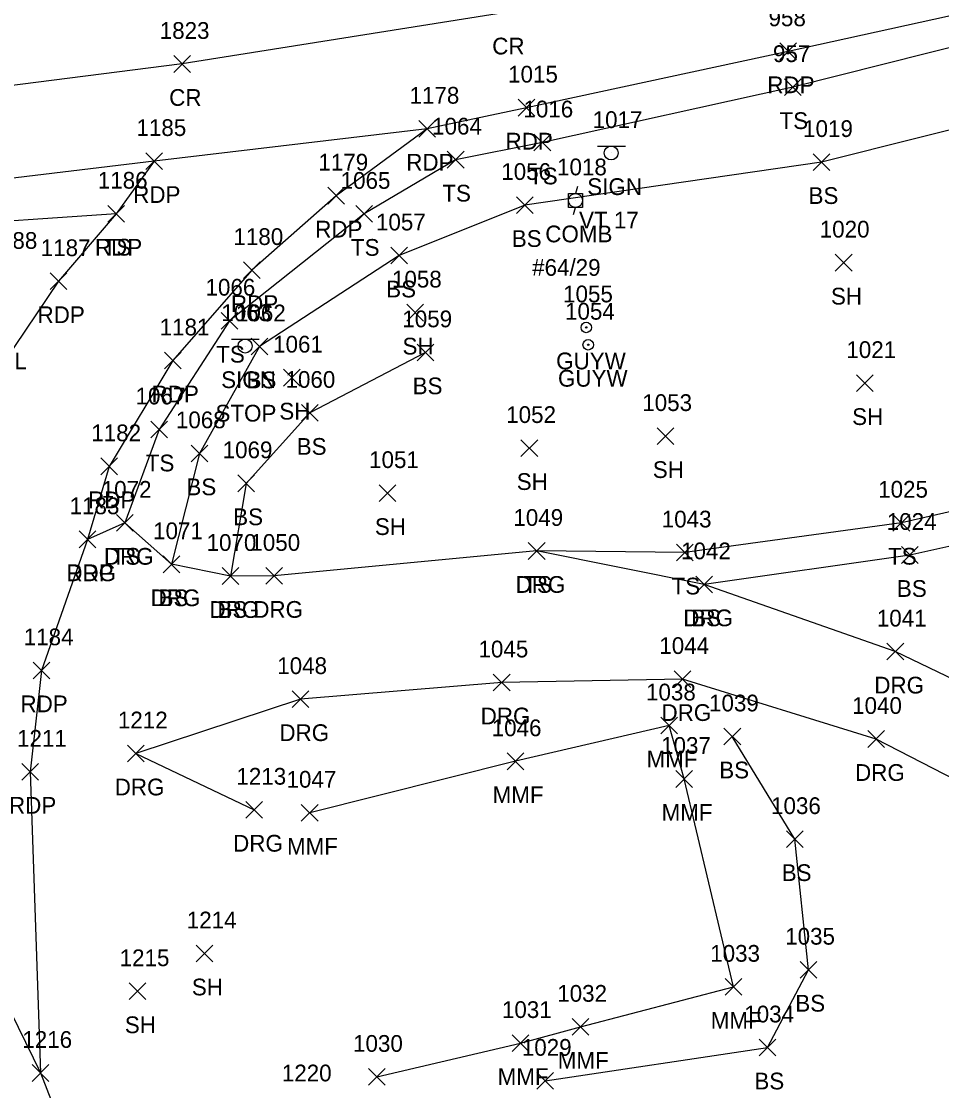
# Model space of a CAD drawing. Extents: x 1443590 to 1445966, y 578314 to 580556.
# Drawn here: x 1445202.2 to 1445312.1, y 578975.6 to 579103.3 of the extents above; entities that cross this region are included whole.
import ezdxf

# ---------------------------------------------------------------- set-up
doc = ezdxf.new("R2010")
doc.units = 0
for name, color, linetype in [('L_A', 7, 'Continuous'), ('L_I', 7, 'Continuous'), ('L_TIC', 7, 'Continuous'), ('LDEFAULT', 7, 'Continuous'), ('LELB', 7, 'Continuous'), ('P_A', 7, 'Continuous'), ('P_I', 7, 'Continuous'), ('P_TIC', 7, 'Continuous'), ('PET', 7, 'Continuous'), ('PRC', 7, 'Continuous'), ('R_A', 7, 'Continuous'), ('R_I', 7, 'Continuous'), ('R_TIC', 7, 'Continuous'), ('RDG', 7, 'Continuous'), ('S_A', 7, 'Continuous'), ('S_C', 7, 'Continuous'), ('S_I', 7, 'Continuous'), ('SSGN', 7, 'Continuous'), ('U_A', 7, 'Continuous'), ('U_C', 7, 'Continuous'), ('U_I', 7, 'Continuous'), ('UP', 7, 'Continuous'), ('UPGW', 7, 'Continuous')]:
    doc.layers.add(name, color=color, linetype=linetype)

msp = doc.modelspace()

# ---------------------------------------------------------------- linework, layer by layer
at = {"layer": 'L_TIC'}
for points in [[(1445293.36, 579094.47), (1445295.36, 579096.47)], [(1445295.36, 579094.47), (1445293.36, 579096.47)], [(1445263.43, 579087.86), (1445265.43, 579089.86)], [(1445265.43, 579087.86), (1445263.43, 579089.86)], [(1445253.07, 579085.81), (1445255.07, 579087.81)], [(1445255.07, 579085.81), (1445253.07, 579087.81)], [(1445296.8, 579085.52), (1445298.8, 579087.52)], [(1445298.8, 579085.52), (1445296.8, 579087.52)], [(1445261.34, 579080.39), (1445263.34, 579082.39)], [(1445263.34, 579080.39), (1445261.34, 579082.39)], [(1445212.49, 579079.35), (1445214.49, 579081.35)], [(1445214.49, 579079.35), (1445212.49, 579081.35)], [(1445242.15, 579079.33), (1445244.15, 579081.33)], [(1445244.15, 579079.33), (1445242.15, 579081.33)], [(1445246.33, 579074.36), (1445248.33, 579076.36)], [(1445248.33, 579074.36), (1445246.33, 579076.36)], [(1445299.44, 579073.51), (1445301.44, 579075.51)], [(1445301.44, 579073.51), (1445299.44, 579075.51)], [(1445248.23, 579067.54), (1445250.23, 579069.54)], [(1445250.23, 579067.54), (1445248.23, 579069.54)], [(1445226.05, 579066.57), (1445228.05, 579068.57)], [(1445228.05, 579066.57), (1445226.05, 579068.57)], [(1445229.64, 579063.5), (1445231.64, 579065.5)], [(1445231.64, 579063.5), (1445229.64, 579065.5)], [(1445249.48, 579062.79), (1445251.48, 579064.79)], [(1445251.48, 579062.79), (1445249.48, 579064.79)], [(1445233.51, 579059.77), (1445235.51, 579061.77)], [(1445235.51, 579059.77), (1445233.51, 579061.77)], [(1445301.97, 579059.12), (1445303.97, 579061.12)], [(1445303.97, 579059.12), (1445301.97, 579061.12)], [(1445235.64, 579055.56), (1445237.64, 579057.56)], [(1445237.64, 579055.56), (1445235.64, 579057.56)], [(1445217.63, 579053.58), (1445219.63, 579055.58)], [(1445219.63, 579053.58), (1445217.63, 579055.58)], [(1445278.14, 579052.79), (1445280.14, 579054.79)], [(1445280.14, 579052.79), (1445278.14, 579054.79)], [(1445222.46, 579050.73), (1445224.46, 579052.73)], [(1445224.46, 579050.73), (1445222.46, 579052.73)], [(1445261.88, 579051.36), (1445263.88, 579053.36)], [(1445263.88, 579051.36), (1445261.88, 579053.36)], [(1445228.05, 579047.15), (1445230.05, 579049.15)], [(1445230.05, 579047.15), (1445228.05, 579049.15)], [(1445244.93, 579045.98), (1445246.93, 579047.98)], [(1445246.93, 579045.98), (1445244.93, 579047.98)], [(1445213.55, 579042.43), (1445215.55, 579044.43)], [(1445215.55, 579042.43), (1445213.55, 579044.43)], [(1445306.33, 579042.44), (1445308.33, 579044.44)], [(1445308.33, 579042.44), (1445306.33, 579044.44)], [(1445262.75, 579039.07), (1445264.75, 579041.07)], [(1445264.75, 579039.07), (1445262.75, 579041.07)], [(1445280.47, 579038.88), (1445282.47, 579040.88)], [(1445282.47, 579038.88), (1445280.47, 579040.88)], [(1445219.13, 579037.48), (1445221.13, 579039.48)], [(1445221.13, 579037.48), (1445219.13, 579039.48)], [(1445307.36, 579038.59), (1445309.36, 579040.59)], [(1445309.36, 579038.59), (1445307.36, 579040.59)], [(1445226.17, 579036.08), (1445228.17, 579038.08)], [(1445228.17, 579036.08), (1445226.17, 579038.08)], [(1445282.78, 579035.08), (1445284.78, 579037.08)], [(1445284.78, 579035.08), (1445282.78, 579037.08)], [(1445278.59, 579018.22), (1445280.59, 579020.22)], [(1445280.59, 579018.22), (1445278.59, 579020.22)], [(1445286.13, 579016.91), (1445288.13, 579018.91)], [(1445288.13, 579016.91), (1445286.13, 579018.91)], [(1445260.21, 579013.95), (1445262.21, 579015.95)], [(1445262.21, 579013.95), (1445260.21, 579015.95)], [(1445280.39, 579011.84), (1445282.39, 579013.84)], [(1445282.39, 579011.84), (1445280.39, 579013.84)], [(1445235.63, 579007.8), (1445237.63, 579009.8)], [(1445237.63, 579007.8), (1445235.63, 579009.8)], [(1445293.59, 579004.65), (1445295.59, 579006.65)], [(1445295.59, 579004.65), (1445293.59, 579006.65)], [(1445223.06, 578990.99), (1445225.06, 578992.99)], [(1445225.06, 578990.99), (1445223.06, 578992.99)], [(1445295.22, 578989.05), (1445297.22, 578991.05)], [(1445297.22, 578989.05), (1445295.22, 578991.05)], [(1445215.05, 578986.48), (1445217.05, 578988.48)], [(1445217.05, 578986.48), (1445215.05, 578988.48)], [(1445286.26, 578987.01), (1445288.26, 578989.01)], [(1445288.26, 578987.01), (1445286.26, 578989.01)], [(1445267.98, 578982.23), (1445269.98, 578984.23)], [(1445269.98, 578982.23), (1445267.98, 578984.23)], [(1445260.81, 578980.29), (1445262.81, 578982.29)], [(1445262.81, 578980.29), (1445260.81, 578982.29)], [(1445290.33, 578979.76), (1445292.33, 578981.76)], [(1445292.33, 578979.76), (1445290.33, 578981.76)], [(1445243.66, 578976.25), (1445245.66, 578978.25)], [(1445245.66, 578976.25), (1445243.66, 578978.25)], [(1445263.76, 578975.78), (1445265.76, 578977.78)], [(1445265.76, 578975.78), (1445263.76, 578977.78)]]:
    msp.add_lwpolyline(points, dxfattribs=at)
at = {"layer": 'LDEFAULT'}
msp.add_lwpolyline([(1445244.66, 578977.25), (1445261.81, 578981.29), (1445268.98, 578983.23), (1445287.26, 578988.01), (1445281.39, 579012.84), (1445279.59, 579019.22), (1445261.21, 579014.95), (1445236.63, 579008.8)], dxfattribs=at)
at = {"layer": 'LELB'}
for points in [[(1445806.08, 579211.12), (1445762.42, 579200.85), (1445721.8, 579192.86), (1445676.81, 579183.17), (1445628.91, 579172.51), (1445588.96, 579161.55), (1445544.94, 579151.67), (1445505.74, 579144.31), (1445461.73, 579132.54), (1445420.98, 579122.48), (1445392.8, 579116.72), (1445384.72, 579116.17), (1445337.84, 579106.44), (1445294.36, 579095.47), (1445264.43, 579088.86), (1445254.07, 579086.81), (1445243.15, 579080.33), (1445227.05, 579067.57), (1445218.63, 579054.58), (1445214.55, 579043.43)], [(1445386.01, 579109.46), (1445381.72, 579106.87), (1445375.8, 579104.18), (1445345.75, 579098.52), (1445297.8, 579086.52), (1445262.34, 579081.39), (1445247.33, 579075.36), (1445230.64, 579064.5), (1445223.46, 579051.73), (1445220.13, 579038.48)], [(1445213.49, 579080.35), (1445191.27, 579078.83), (1445163.76, 579074.45), (1445168.31, 579062.43), (1445179.96, 579040.26)], [(1445250.48, 579063.79), (1445236.64, 579056.56), (1445229.05, 579048.15), (1445227.17, 579037.08)], [(1445323.03, 579047), (1445307.33, 579043.44), (1445281.47, 579039.88), (1445263.75, 579040.07)], [(1445322.68, 579042.77), (1445308.36, 579039.59), (1445283.78, 579036.08)], [(1445264.76, 578976.78), (1445291.33, 578980.76), (1445296.22, 578990.05), (1445294.59, 579005.65), (1445287.13, 579017.91)]]:
    msp.add_lwpolyline(points, dxfattribs=at)
at = {"layer": 'P_TIC'}
for points in [[(1445292.82, 579098.75), (1445294.82, 579100.75)], [(1445294.82, 579098.75), (1445292.82, 579100.75)], [(1445220.4, 579097.24), (1445222.4, 579099.24)], [(1445222.4, 579097.24), (1445220.4, 579099.24)], [(1445261.55, 579092.02), (1445263.55, 579094.02)], [(1445263.55, 579092.02), (1445261.55, 579094.02)], [(1445249.68, 579089.5), (1445251.68, 579091.5)], [(1445251.68, 579089.5), (1445249.68, 579091.5)], [(1445249.68, 579089.5), (1445251.68, 579091.5)], [(1445251.68, 579089.5), (1445249.68, 579091.5)], [(1445217.05, 579085.64), (1445219.05, 579087.64)], [(1445219.05, 579085.64), (1445217.05, 579087.64)], [(1445217.05, 579085.64), (1445219.05, 579087.64)], [(1445219.05, 579085.64), (1445217.05, 579087.64)], [(1445238.8, 579081.51), (1445240.8, 579083.51)], [(1445240.8, 579081.51), (1445238.8, 579083.51)], [(1445212.49, 579079.35), (1445214.49, 579081.35)], [(1445214.49, 579079.35), (1445212.49, 579081.35)], [(1445228.73, 579072.62), (1445230.73, 579074.62)], [(1445230.73, 579072.62), (1445228.73, 579074.62)], [(1445205.62, 579071.29), (1445207.62, 579073.29)], [(1445207.62, 579071.29), (1445205.62, 579073.29)], [(1445219.26, 579061.82), (1445221.26, 579063.82)], [(1445221.26, 579061.82), (1445219.26, 579063.82)], [(1445211.66, 579049.18), (1445213.66, 579051.18)], [(1445213.66, 579049.18), (1445211.66, 579051.18)], [(1445209.07, 579040.46), (1445211.07, 579042.46)], [(1445211.07, 579040.46), (1445209.07, 579042.46)], [(1445203.58, 579024.81), (1445205.58, 579026.81)], [(1445205.58, 579024.81), (1445203.58, 579026.81)], [(1445202.22, 579012.69), (1445204.22, 579014.69)], [(1445204.22, 579012.69), (1445202.22, 579014.69)], [(1445203.47, 578976.72), (1445205.47, 578978.72)], [(1445205.47, 578976.72), (1445203.47, 578978.72)], [(1445203.47, 578976.72), (1445205.47, 578978.72)], [(1445205.47, 578976.72), (1445203.47, 578978.72)]]:
    msp.add_lwpolyline(points, dxfattribs=at)
at = {"layer": 'PET'}
for points in [[(1445505.3, 579147.27), (1445460.87, 579137.08), (1445420.41, 579128.61), (1445387.54, 579120.65), (1445337.52, 579109.35), (1445293.82, 579099.75), (1445262.55, 579093.02), (1445250.68, 579090.5), (1445218.05, 579086.64), (1445190.56, 579083.31), (1445162.7, 579080.88), (1445142.74, 579080.19), (1445099.09, 579079.55)], [(1445250.68, 579090.5), (1445239.8, 579082.51), (1445229.73, 579073.62), (1445220.26, 579062.82), (1445212.66, 579050.18), (1445210.07, 579041.46), (1445204.58, 579025.81), (1445203.22, 579013.69), (1445204.47, 578977.72), (1445211.07, 578960.69)], [(1445218.05, 579086.64), (1445213.49, 579080.35), (1445206.62, 579072.29), (1445190.71, 579048.75), (1445183.65, 579039.82), (1445179.96, 579040.26), (1445174.62, 579042.97)], [(1445162.7, 579080.88), (1445158.25, 579074.91), (1445164.94, 579060.72), (1445174.62, 579042.97), (1445184.66, 579020.19), (1445191.07, 579005.03), (1445204.47, 578977.72)]]:
    msp.add_lwpolyline(points, dxfattribs=at)
at = {"layer": 'PRC'}
msp.add_lwpolyline([(1445503.37, 579157.52), (1445457.64, 579146.91), (1445418.46, 579138.08), (1445385.47, 579130.53), (1445335.24, 579119.44), (1445292.05, 579110.36), (1445260.01, 579104.38), (1445221.4, 579098.24), (1445184.84, 579093.58), (1445154.68, 579091.25), (1445133.82, 579090.86), (1445081.89, 579091.59)], dxfattribs=at)
at = {"layer": 'R_TIC'}
for points in [[(1445213.55, 579042.43), (1445215.55, 579044.43)], [(1445215.55, 579042.43), (1445213.55, 579044.43)], [(1445209.07, 579040.46), (1445211.07, 579042.46)], [(1445211.07, 579040.46), (1445209.07, 579042.46)], [(1445262.75, 579039.07), (1445264.75, 579041.07)], [(1445264.75, 579039.07), (1445262.75, 579041.07)], [(1445219.13, 579037.48), (1445221.13, 579039.48)], [(1445221.13, 579037.48), (1445219.13, 579039.48)], [(1445226.17, 579036.08), (1445228.17, 579038.08)], [(1445228.17, 579036.08), (1445226.17, 579038.08)], [(1445231.4, 579036.09), (1445233.4, 579038.09)], [(1445233.4, 579036.09), (1445231.4, 579038.09)], [(1445282.78, 579035.08), (1445284.78, 579037.08)], [(1445284.78, 579035.08), (1445282.78, 579037.08)], [(1445305.61, 579027.05), (1445307.61, 579029.05)], [(1445307.61, 579027.05), (1445305.61, 579029.05)], [(1445258.57, 579023.36), (1445260.57, 579025.36)], [(1445260.57, 579023.36), (1445258.57, 579025.36)], [(1445280.18, 579023.77), (1445282.18, 579025.77)], [(1445282.18, 579023.77), (1445280.18, 579025.77)], [(1445234.52, 579021.37), (1445236.52, 579023.37)], [(1445236.52, 579021.37), (1445234.52, 579023.37)], [(1445303.31, 579016.61), (1445305.31, 579018.61)], [(1445305.31, 579016.61), (1445303.31, 579018.61)], [(1445214.84, 579014.88), (1445216.84, 579016.88)], [(1445216.84, 579014.88), (1445214.84, 579016.88)], [(1445228.99, 579008.16), (1445230.99, 579010.16)], [(1445230.99, 579008.16), (1445228.99, 579010.16)]]:
    msp.add_lwpolyline(points, dxfattribs=at)
at = {"layer": 'RDG'}
for points in [[(1445329.99, 579016.82), (1445306.61, 579028.05), (1445283.78, 579036.08), (1445263.75, 579040.07), (1445232.4, 579037.09), (1445227.17, 579037.08), (1445220.13, 579038.48), (1445214.55, 579043.43), (1445210.07, 579041.46)], [(1445326.15, 579006.35), (1445304.31, 579017.61), (1445281.18, 579024.77), (1445259.57, 579024.36), (1445235.52, 579022.37), (1445215.84, 579015.88), (1445229.99, 579009.16)]]:
    msp.add_lwpolyline(points, dxfattribs=at)
at = {"layer": 'SSGN'}
for p, q in [((1445271.02, 579088.44), (1445274.35, 579088.44)), ((1445272.66, 579087.61), (1445272.66, 579087.61)), ((1445227.27, 579065.39), (1445230.6, 579065.39)), ((1445228.91, 579064.55), (1445228.91, 579064.55))]:
    msp.add_line(p, q, dxfattribs=at)
for centre in [(1445272.66, 579087.61), (1445228.91, 579064.55)]:
    msp.add_circle(centre, 0.833, dxfattribs=at)
at = {"layer": 'UP'}
for p, q in [((1445267.57, 579081.11), (1445267.57, 579082.77)), ((1445267.57, 579082.77), (1445269.23, 579082.77)), ((1445268.65, 579083.61), (1445268.4, 579082.77)), ((1445269.23, 579082.77), (1445269.23, 579081.11)), ((1445268.4, 579081.94), (1445268.4, 579081.94)), ((1445269.23, 579081.11), (1445267.57, 579081.11)), ((1445268.15, 579080.27), (1445268.4, 579081.11))]:
    msp.add_line(p, q, dxfattribs=at)
msp.add_circle((1445268.4, 579081.94), 0.833, dxfattribs=at)
at = {"layer": 'UPGW'}
for centre, radius in [((1445269.68, 579066.77), 0.625), ((1445269.68, 579066.77), 0.0833), ((1445269.91, 579064.7), 0.625), ((1445269.91, 579064.7), 0.0833)]:
    msp.add_circle(centre, radius, dxfattribs=at)

# ---------------------------------------------------------------- texts
at = {"layer": 'L_A'}
for s, p in [('TS', (1445292.77, 579090.47)), ('TS', (1445262.84, 579083.86)), ('TS', (1445252.48, 579081.81)), ('BS', (1445296.24, 579081.52)), ('BS', (1445260.78, 579076.39)), ('TS', (1445211.9, 579075.35)), ('TS', (1445241.56, 579075.33)), ('BS', (1445245.77, 579070.36)), ('SH', (1445298.92, 579069.51)), ('SH', (1445247.72, 579063.54)), ('TS', (1445225.46, 579062.57)), ('BS', (1445229.08, 579059.5)), ('BS', (1445248.93, 579058.79)), ('SH', (1445233, 579055.77)), ('SH', (1445301.45, 579055.12)), ('BS', (1445235.08, 579051.56)), ('TS', (1445217.04, 579049.58)), ('SH', (1445277.63, 579048.79)), ('BS', (1445221.9, 579046.73)), ('SH', (1445261.37, 579047.36)), ('BS', (1445227.49, 579043.15)), ('SH', (1445244.42, 579041.98)), ('TS', (1445212.96, 579038.43)), ('TS', (1445305.74, 579038.44)), ('TS', (1445262.16, 579035.07)), ('TS', (1445279.88, 579034.88)), ('BS', (1445218.57, 579033.48)), ('BS', (1445306.8, 579034.59)), ('BS', (1445225.61, 579032.08)), ('BS', (1445282.22, 579031.08)), ('MMF', (1445276.88, 579014.22)), ('BS', (1445285.57, 579012.91)), ('MMF', (1445258.49, 579009.95)), ('MMF', (1445278.68, 579007.84)), ('MMF', (1445233.92, 579003.8)), ('BS', (1445293.03, 579000.65)), ('SH', (1445222.55, 578986.99)), ('BS', (1445294.66, 578985.05)), ('SH', (1445214.54, 578982.48)), ('MMF', (1445284.55, 578983.01)), ('MMF', (1445266.27, 578978.23)), ('MMF', (1445259.09, 578976.29)), ('BS', (1445289.77, 578975.76))]:
    msp.add_text(s, height=2, dxfattribs=at).set_placement(p)
at = {"layer": 'L_I'}
for s, p in [('957', (1445291.99, 579098.47)), ('1016', (1445262.17, 579091.86)), ('1064', (1445251.26, 579089.81)), ('1019', (1445295.59, 579089.52)), ('1186', (1445211.31, 579083.35)), ('1065', (1445240.33, 579083.33)), ('1056', (1445259.52, 579084.39)), ('1057', (1445244.55, 579078.36)), ('1020', (1445297.58, 579077.51)), ('1188', (1445198.13, 579076.16)), ('1066', (1445224.18, 579070.57)), ('1058', (1445246.46, 579071.54)), ('1062', (1445227.82, 579067.5)), ('1059', (1445247.7, 579066.79)), ('1061', (1445232.26, 579063.77)), ('1021', (1445300.76, 579063.12)), ('1060', (1445233.74, 579059.56)), ('1067', (1445215.82, 579057.58)), ('1053', (1445276.37, 579056.79)), ('1052', (1445260.11, 579055.36)), ('1068', (1445220.64, 579054.73)), ('1069', (1445226.23, 579051.15)), ('1051', (1445243.73, 579049.98)), ('1072', (1445211.78, 579046.43)), ('1025', (1445304.56, 579046.44)), ('1049', (1445260.97, 579043.07)), ('1043', (1445278.7, 579042.88)), ('1024', (1445305.59, 579042.59)), ('1071', (1445217.92, 579041.48)), ('1070', (1445224.31, 579040.08)), ('1042', (1445281.01, 579039.08)), ('1038', (1445276.82, 579022.22)), ('1039', (1445284.35, 579020.91)), ('1046', (1445258.38, 579017.95)), ('1037', (1445278.62, 579015.84)), ('1047', (1445233.86, 579011.8)), ('1036', (1445291.76, 579008.65)), ('1214', (1445221.94, 578994.99)), ('1035', (1445293.45, 578993.05)), ('1215', (1445213.92, 578990.48)), ('1033', (1445284.49, 578991.01)), ('1032', (1445266.21, 578986.23)), ('1031', (1445259.6, 578984.29)), ('1034', (1445288.56, 578983.76)), ('1030', (1445241.81, 578980.25)), ('1029', (1445261.98, 578979.78))]:
    msp.add_text(s, height=2, dxfattribs=at).set_placement(p)
at = {"layer": 'P_A'}
for s, p in [('CR', (1445258.44, 579099.38)), ('RDP', (1445291.31, 579094.75)), ('CR', (1445219.84, 579093.24)), ('RDP', (1445260.03, 579088.02)), ('RDP', (1445248.17, 579085.5)), ('RDP', (1445248.17, 579085.5)), ('RDP', (1445215.54, 579081.64)), ('RDP', (1445215.54, 579081.64)), ('RDP', (1445237.29, 579077.51)), ('RDP', (1445210.97, 579075.35)), ('RDP', (1445227.22, 579068.62)), ('RDP', (1445204.11, 579067.29)), ('RDP', (1445217.74, 579057.82)), ('RDP', (1445210.15, 579045.18)), ('RDP', (1445207.55, 579036.46)), ('RDP', (1445202.07, 579020.81)), ('RDP', (1445200.7, 579008.69))]:
    msp.add_text(s, height=2, dxfattribs=at).set_placement(p)
at = {"layer": 'P_I'}
for s, p in [('958', (1445291.46, 579102.75)), ('1823', (1445218.71, 579101.24)), ('1015', (1445260.34, 579096.02)), ('1178', (1445248.56, 579093.5)), ('1178', (1445248.56, 579093.5)), ('1185', (1445215.93, 579089.64)), ('1185', (1445215.93, 579089.64)), ('1179', (1445237.67, 579085.51)), ('1186', (1445211.31, 579083.35)), ('1180', (1445227.52, 579076.62)), ('1187', (1445204.49, 579075.29)), ('1181', (1445218.7, 579065.82)), ('1182', (1445210.53, 579053.18)), ('1183', (1445207.94, 579044.46)), ('1184', (1445202.46, 579028.81)), ('1211', (1445201.66, 579016.69)), ('1216', (1445202.29, 578980.72)), ('1216', (1445202.29, 578980.72))]:
    msp.add_text(s, height=2, dxfattribs=at).set_placement(p)
at = {"layer": 'R_A'}
for p in [(1445212.04, 579038.43), (1445207.55, 579036.46), (1445261.24, 579035.07), (1445217.62, 579033.48), (1445224.66, 579032.08), (1445229.89, 579032.09), (1445281.27, 579031.08), (1445304.1, 579023.05), (1445278.67, 579019.77), (1445257.06, 579019.36), (1445233.01, 579017.37), (1445301.8, 579012.61), (1445213.33, 579010.88), (1445227.48, 579004.16)]:
    msp.add_text('DRG', height=2, dxfattribs=at).set_placement(p)
at = {"layer": 'R_I'}
for s, p in [('1072', (1445211.78, 579046.43)), ('1183', (1445207.94, 579044.46)), ('1049', (1445260.97, 579043.07)), ('1071', (1445217.92, 579041.48)), ('1070', (1445224.31, 579040.08)), ('1050', (1445229.54, 579040.09)), ('1042', (1445281.01, 579039.08)), ('1041', (1445304.4, 579031.05)), ('1045', (1445256.8, 579027.36)), ('1044', (1445278.41, 579027.77)), ('1048', (1445232.75, 579025.37)), ('1040', (1445301.45, 579020.61)), ('1212', (1445213.71, 579018.88)), ('1213', (1445227.87, 579012.16)), ('1220', (1445233.3, 578976.72))]:
    msp.add_text(s, height=2, dxfattribs=at).set_placement(p)
at = {"layer": 'S_A'}
for p in [(1445269.8, 579082.59), (1445226.05, 579059.53)]:
    msp.add_text('SIGN', height=2, dxfattribs=at).set_placement(p)
at = {"layer": 'S_C'}
for s, p in [('VT 17', (1445268.82, 579078.59)), ('STOP & LLL', (1445187.81, 579061.77)), ('STOP', (1445225.37, 579055.53))]:
    msp.add_text(s, height=2, dxfattribs=at).set_placement(p)
at = {"layer": 'S_I'}
for s, p in [('1017', (1445270.44, 579090.59)), ('1063', (1445226.07, 579067.53))]:
    msp.add_text(s, height=2, dxfattribs=at).set_placement(p)
at = {"layer": 'U_A'}
for s, p in [('COMB', (1445264.78, 579076.94)), ('GUYW', (1445266.08, 579061.77)), ('GUYW', (1445266.3, 579059.7))]:
    msp.add_text(s, height=2, dxfattribs=at).set_placement(p)
at = {"layer": 'U_C'}
msp.add_text('#64/29', height=2, dxfattribs=at).set_placement((1445263.21, 579072.94))
at = {"layer": 'U_I'}
for s, p in [('1018', (1445266.19, 579084.94)), ('1055', (1445266.91, 579069.77)), ('1054', (1445267.14, 579067.7))]:
    msp.add_text(s, height=2, dxfattribs=at).set_placement(p)

doc.saveas('drawing.dxf')
